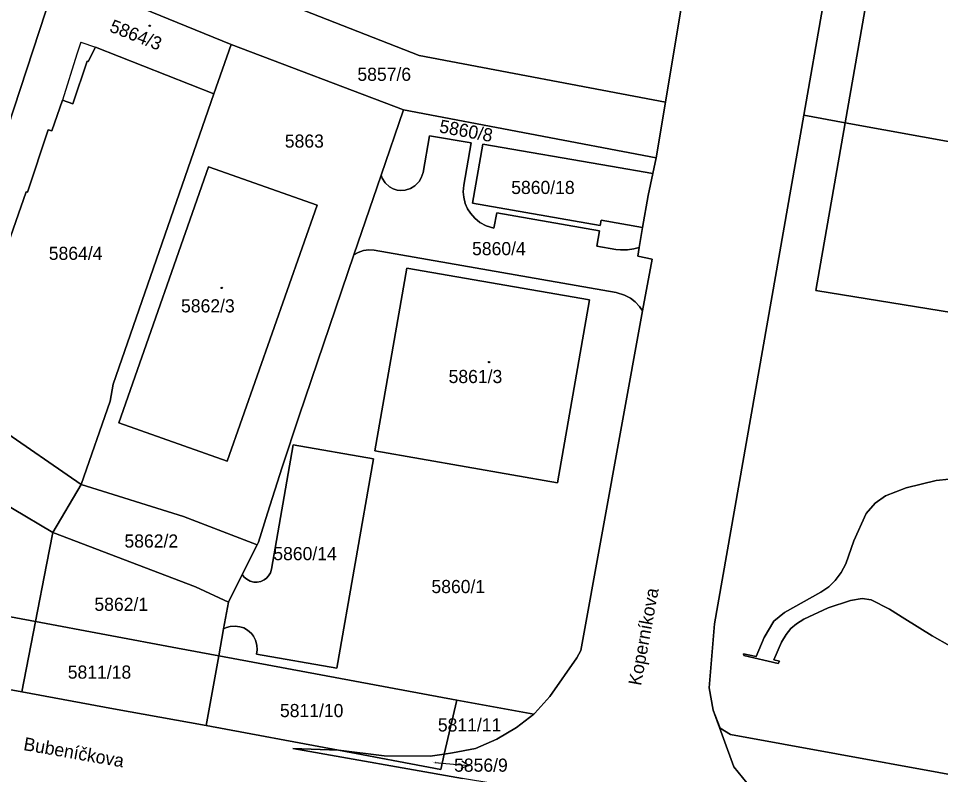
# Model space of a CAD drawing. Extents: x -596233 to -595156, y -1161235 to -1159375.
# Drawn here: x -595989.8 to -595870.4, y -1160310.2 to -1160212.3 of the extents above; entities that cross this region are included whole.
import ezdxf

# ---------------------------------------------------------------- set-up
doc = ezdxf.new("R2010")
doc.units = 0
for name, color, linetype in [('KN_CAR_KR', 7, 'Continuous'), ('KN_KULTURY', 7, 'Continuous'), ('KN_PARC_CIS_POM', 7, 'Continuous'), ('KN_PARC_CIS_POZ', 7, 'Continuous'), ('KN_PARC_CIS_STAV', 7, 'Continuous'), ('KN_PARC_PLOCHA', 7, 'Continuous'), ('KN_ULICE', 7, 'Continuous'), ('PARC_C_SIPKA', 7, 'Continuous'), ('parcely_l', 7, 'Continuous')]:
    doc.layers.add(name, color=color, linetype=linetype)

msp = doc.modelspace()

# ---------------------------------------------------------------- linework, layer by layer
at = {"layer": 'KN_CAR_KR'}
for points in [[(-595981.7, -1160215.37), (-595982.22, -1160216.9)], [(-595981.7, -1160215.37), (-595979.83, -1160216.01)], [(-595982.22, -1160216.9), (-595984.1, -1160222.88)]]:
    msp.add_lwpolyline(points, dxfattribs=at)
at = {"layer": 'KN_KULTURY'}
for centre, radius in [((-595972.78, -1160213.23), 0.09), ((-595972.78, -1160213.23), 0.0398), ((-595963.46, -1160247.18), 0.09), ((-595963.46, -1160247.18), 0.0398), ((-595928.85, -1160256.78), 0.09), ((-595928.85, -1160256.78), 0.0398)]:
    msp.add_circle(centre, radius, dxfattribs=at)
at = {"layer": 'KN_PARC_PLOCHA'}
for points in [[(-595857.66, -1160051.72), (-595877.38, -1160164.11), (-595878.23, -1160168.49), (-595888.1, -1160224.83), (-595899.66, -1160290.66), (-595900.36, -1160298.95), (-595899.82, -1160301.87), (-595897.14, -1160309.2), (-595893.79, -1160313.33)], [(-595932.29, -1160310.7), (-595954.28, -1160306.8), (-595948.33, -1160307.03), (-595935.11, -1160309.51), (-595934.66, -1160307.55), (-595933.6, -1160307.39), (-595930.62, -1160306.81), (-595927.83, -1160305.61), (-595925.29, -1160304.11), (-595923.04, -1160302.35), (-595922.9, -1160302.24), (-595920.99, -1160300.06), (-595917.48, -1160295.08), (-595916.98, -1160294.11), (-595908.96, -1160250.16), (-595907.74, -1160243.47), (-595909.56, -1160243.08), (-595909.4, -1160241.93), (-595909.25, -1160240.91), (-595908.97, -1160239.34), (-595908.24, -1160235.23), (-595907.63, -1160232.37), (-595907.2, -1160230.35), (-595906, -1160223.15), (-595899.41, -1160183.41)], [(-595856.88, -1160312.41), (-595897.56, -1160305.02), (-595898.9, -1160304.19), (-595899.82, -1160301.87), (-595900.36, -1160298.95), (-595899.66, -1160290.66), (-595888.1, -1160224.83), (-595882.74, -1160225.8), (-595886.54, -1160247.52), (-595808.82, -1160260.12)], [(-595869.19, -1160293.51), (-595871.47, -1160292.24), (-595875, -1160290.01), (-595877, -1160288.76), (-595879.36, -1160287.56), (-595880.52, -1160287.41), (-595882.05, -1160287.65), (-595884.94, -1160288.61), (-595888.07, -1160290.07), (-595889.03, -1160290.68), (-595889.77, -1160291.29), (-595890.35, -1160292.06), (-595890.97, -1160293.06), (-595891.95, -1160295.35), (-595891.24, -1160295.5), (-595891.39, -1160295.82), (-595895.85, -1160294.79), (-595895.88, -1160294.55), (-595894.24, -1160294.88), (-595893.24, -1160292.46), (-595891.95, -1160290.34), (-595890.58, -1160289.19), (-595885.9, -1160286.57), (-595884.85, -1160285.89), (-595884.01, -1160285.08), (-595883.24, -1160284.03), (-595882.63, -1160282.92), (-595881.6, -1160279.92), (-595879.99, -1160276.4), (-595878.83, -1160275.03), (-595877.49, -1160274.08), (-595874.85, -1160273.08), (-595870.96, -1160272.12), (-595867.58, -1160271.77)], [(-595867.58, -1160271.77), (-595870.96, -1160272.12), (-595874.85, -1160273.08), (-595877.49, -1160274.08), (-595878.83, -1160275.03), (-595879.99, -1160276.4), (-595881.6, -1160279.92), (-595882.63, -1160282.92), (-595883.24, -1160284.03), (-595884.01, -1160285.08), (-595884.85, -1160285.89), (-595885.9, -1160286.57), (-595890.58, -1160289.19), (-595891.95, -1160290.34), (-595893.24, -1160292.46), (-595894.24, -1160294.88), (-595895.88, -1160294.55), (-595895.85, -1160294.79), (-595891.39, -1160295.82), (-595891.24, -1160295.5), (-595891.95, -1160295.35), (-595890.97, -1160293.06), (-595890.35, -1160292.06), (-595889.77, -1160291.29), (-595889.03, -1160290.68), (-595888.07, -1160290.07), (-595884.94, -1160288.61), (-595882.05, -1160287.65), (-595880.52, -1160287.41), (-595879.36, -1160287.56), (-595877, -1160288.76), (-595875, -1160290.01), (-595871.47, -1160292.24), (-595869.19, -1160293.51)], [(-595998.06, -1160297.89), (-595989.35, -1160299.48), (-595977.49, -1160301.67), (-595965.5, -1160303.82), (-595948.33, -1160307.03), (-595954.28, -1160306.8), (-595932.29, -1160310.7)]]:
    msp.add_lwpolyline(points, dxfattribs=at)
for points in [[(-595916.51, -1160138.37), (-595919.95, -1160137.79), (-595922.79, -1160153.92), (-595918.06, -1160154.75), (-595918.48, -1160157.11), (-595940.47, -1160153.25), (-595942.66, -1160165.74), (-595900.62, -1160173.11), (-595898.45, -1160160.63), (-595895.94, -1160164.2), (-595898.68, -1160179.64), (-595899.41, -1160183.41), (-595906, -1160223.15), (-595937.9, -1160217.07), (-595976.84, -1160201.8), (-595966.1, -1160174.65), (-595948.65, -1160156.67), (-595923.48, -1160137.48), (-595919, -1160135.22)], [(-595872.2, -1160165.6), (-595882.74, -1160225.8), (-595888.1, -1160224.83), (-595878.23, -1160168.49), (-595877.38, -1160164.11)], [(-595790.17, -1160181.34), (-595797.64, -1160222.75), (-595799.24, -1160232.58), (-595801.19, -1160240.56), (-595882.74, -1160225.8), (-595872.2, -1160165.6), (-595866.95, -1160167.11)], [(-595984.66, -1160206.41), (-595993.67, -1160233.87), (-596004.87, -1160230.11), (-596005.12, -1160230.87), (-596017.08, -1160227.46), (-596007, -1160198.07)], [(-595906, -1160223.15), (-595907.2, -1160230.35), (-595939.94, -1160224.12), (-595962.25, -1160215.68), (-595979.53, -1160208.59), (-595976.84, -1160201.8), (-595937.9, -1160217.07)], [(-595979.53, -1160208.59), (-595962.25, -1160215.68), (-595964.5, -1160222.07), (-595979.83, -1160216.01), (-595980.76, -1160217.88), (-595980.91, -1160217.82), (-595982.73, -1160223.33), (-595984.1, -1160222.88), (-595985.48, -1160226.86), (-595985.96, -1160226.7), (-595988.6, -1160234.78), (-595988.78, -1160234.72), (-595991.46, -1160242.44), (-595991.08, -1160242.57), (-595997.43, -1160261.31), (-596002.59, -1160259.45), (-596001.82, -1160257.28), (-596001.59, -1160256.61), (-595996.9, -1160243.73), (-595993.67, -1160233.87), (-595984.66, -1160206.41)], [(-595939.94, -1160224.12), (-595942.83, -1160232.6), (-595946.34, -1160242.9), (-595953.44, -1160263.75), (-595955.62, -1160270.38), (-595957.54, -1160276.36), (-595958.71, -1160280.1), (-595958.89, -1160280.46), (-595968.41, -1160276.79), (-595981.69, -1160272.64), (-595977.93, -1160261.84), (-595977.53, -1160259.63), (-595964.5, -1160222.07), (-595962.25, -1160215.68)], [(-595964.5, -1160222.07), (-595977.53, -1160259.63), (-595977.93, -1160261.84), (-595981.69, -1160272.64), (-595992.48, -1160265.2), (-595995.16, -1160263.75), (-596002.59, -1160259.45), (-595997.43, -1160261.31), (-595991.08, -1160242.57), (-595991.46, -1160242.44), (-595988.78, -1160234.72), (-595988.6, -1160234.78), (-595985.96, -1160226.7), (-595985.48, -1160226.86), (-595984.1, -1160222.88), (-595982.73, -1160223.33), (-595980.91, -1160217.82), (-595980.76, -1160217.88), (-595979.83, -1160216.01)], [(-595907.2, -1160230.35), (-595907.63, -1160232.37), (-595913.11, -1160231.42), (-595929.64, -1160228.56), (-595930.99, -1160236.2), (-595914.45, -1160239.1), (-595914.33, -1160238.41), (-595908.97, -1160239.34), (-595909.25, -1160240.91), (-595909.4, -1160241.93), (-595910.1, -1160242.13), (-595910.91, -1160242.27), (-595911.83, -1160242.27), (-595912.44, -1160242.19), (-595914.91, -1160241.76), (-595914.56, -1160239.79), (-595927.86, -1160237.46), (-595928.21, -1160239.44), (-595929.24, -1160239.13), (-595930.04, -1160238.71), (-595930.71, -1160238.16), (-595931.26, -1160237.52), (-595931.63, -1160236.93), (-595931.93, -1160236.24), (-595932.12, -1160235.44), (-595932.18, -1160234.76), (-595932.11, -1160233.88), (-595931.15, -1160228.41), (-595936.57, -1160227.47), (-595937.4, -1160232.24), (-595937.62, -1160232.92), (-595937.91, -1160233.42), (-595938.46, -1160233.97), (-595939.02, -1160234.32), (-595939.7, -1160234.52), (-595940.28, -1160234.55), (-595940.73, -1160234.51), (-595941.27, -1160234.34), (-595941.74, -1160234.09), (-595942.32, -1160233.56), (-595942.69, -1160232.99), (-595942.83, -1160232.6), (-595939.94, -1160224.12)], [(-595801.19, -1160240.56), (-595802.75, -1160246.97), (-595808.82, -1160260.12), (-595886.54, -1160247.52), (-595882.74, -1160225.8)], [(-595909.4, -1160241.93), (-595909.56, -1160243.08), (-595907.74, -1160243.47), (-595908.96, -1160250.16), (-595909.36, -1160249.59), (-595909.93, -1160248.97), (-595910.52, -1160248.52), (-595911.3, -1160248.1), (-595912.4, -1160247.78), (-595943.74, -1160242.31), (-595944.41, -1160242.25), (-595945.09, -1160242.34), (-595945.81, -1160242.58), (-595946.34, -1160242.9), (-595942.83, -1160232.6), (-595942.69, -1160232.99), (-595942.32, -1160233.56), (-595941.74, -1160234.09), (-595941.27, -1160234.34), (-595940.73, -1160234.51), (-595940.28, -1160234.55), (-595939.7, -1160234.52), (-595939.02, -1160234.32), (-595938.46, -1160233.97), (-595937.91, -1160233.42), (-595937.62, -1160232.92), (-595937.4, -1160232.24), (-595936.57, -1160227.47), (-595931.15, -1160228.41), (-595932.11, -1160233.88), (-595932.18, -1160234.76), (-595932.12, -1160235.44), (-595931.93, -1160236.24), (-595931.63, -1160236.93), (-595931.26, -1160237.52), (-595930.71, -1160238.16), (-595930.04, -1160238.71), (-595929.24, -1160239.13), (-595928.21, -1160239.44), (-595927.86, -1160237.46), (-595914.56, -1160239.79), (-595914.91, -1160241.76), (-595912.44, -1160242.19), (-595911.83, -1160242.27), (-595910.91, -1160242.27), (-595910.1, -1160242.13)], [(-595907.63, -1160232.37), (-595908.24, -1160235.23), (-595908.97, -1160239.34), (-595914.33, -1160238.41), (-595914.45, -1160239.1), (-595930.99, -1160236.2), (-595929.64, -1160228.56), (-595913.11, -1160231.42)], [(-595951.11, -1160236.46), (-595962.75, -1160269.6), (-595976.79, -1160264.66), (-595965.16, -1160231.51)], [(-595951.11, -1160236.46), (-595965.16, -1160231.51), (-595976.79, -1160264.66), (-595962.75, -1160269.6)], [(-595908.96, -1160250.16), (-595916.98, -1160294.11), (-595917.48, -1160295.08), (-595920.99, -1160300.06), (-595922.9, -1160302.24), (-595923.04, -1160302.35), (-595933.03, -1160300.55), (-595963.86, -1160294.83), (-595963.22, -1160291.32), (-595962.85, -1160291.15), (-595962.36, -1160291.01), (-595961.74, -1160290.96), (-595961.11, -1160291.04), (-595960.62, -1160291.21), (-595960.12, -1160291.49), (-595959.62, -1160291.93), (-595959.36, -1160292.27), (-595959.1, -1160292.77), (-595958.91, -1160293.44), (-595958.88, -1160294.05), (-595958.96, -1160294.62), (-595948.57, -1160296.43), (-595943.83, -1160269.29), (-595954.22, -1160267.48), (-595957.03, -1160283.59), (-595957.17, -1160284.05), (-595957.39, -1160284.44), (-595957.67, -1160284.75), (-595957.98, -1160284.98), (-595958.39, -1160285.17), (-595958.87, -1160285.27), (-595959.3, -1160285.26), (-595959.77, -1160285.13), (-595960.22, -1160284.9), (-595960.54, -1160284.61), (-595960.8, -1160284.27), (-595958.89, -1160280.46), (-595958.71, -1160280.1), (-595957.54, -1160276.36), (-595955.62, -1160270.38), (-595953.44, -1160263.75), (-595946.34, -1160242.9), (-595945.81, -1160242.58), (-595945.09, -1160242.34), (-595944.41, -1160242.25), (-595943.74, -1160242.31), (-595912.4, -1160247.78), (-595911.3, -1160248.1), (-595910.52, -1160248.52), (-595909.93, -1160248.97), (-595909.36, -1160249.59)], [(-595915.86, -1160248.74), (-595919.98, -1160272.4), (-595943.64, -1160268.27), (-595939.51, -1160244.62)], [(-595915.86, -1160248.74), (-595939.51, -1160244.62), (-595943.64, -1160268.27), (-595919.98, -1160272.4)], [(-595981.69, -1160272.64), (-595985.36, -1160278.85), (-595995.83, -1160272.62), (-595998.26, -1160271.1), (-596001.23, -1160268.31), (-596004.74, -1160266.09), (-596002.59, -1160259.45), (-595995.16, -1160263.75), (-595992.48, -1160265.2)], [(-595985.36, -1160278.85), (-595986.17, -1160283.02), (-595987.59, -1160290.39), (-595999, -1160288.25), (-596008.79, -1160286.24), (-596011.22, -1160285.75), (-596010.11, -1160282.62), (-596005.47, -1160268.36), (-596004.74, -1160266.09), (-596001.23, -1160268.31), (-595998.26, -1160271.1), (-595995.83, -1160272.62)], [(-595963.22, -1160291.32), (-595962.59, -1160287.85), (-595960.8, -1160284.27), (-595960.54, -1160284.61), (-595960.22, -1160284.9), (-595959.77, -1160285.13), (-595959.3, -1160285.26), (-595958.87, -1160285.27), (-595958.39, -1160285.17), (-595957.98, -1160284.98), (-595957.67, -1160284.75), (-595957.39, -1160284.44), (-595957.17, -1160284.05), (-595957.03, -1160283.59), (-595954.22, -1160267.48), (-595943.83, -1160269.29), (-595948.57, -1160296.43), (-595958.96, -1160294.62), (-595958.88, -1160294.05), (-595958.91, -1160293.44), (-595959.1, -1160292.77), (-595959.36, -1160292.27), (-595959.62, -1160291.93), (-595960.12, -1160291.49), (-595960.62, -1160291.21), (-595961.11, -1160291.04), (-595961.74, -1160290.96), (-595962.36, -1160291.01), (-595962.85, -1160291.15)], [(-595958.89, -1160280.46), (-595960.8, -1160284.27), (-595962.59, -1160287.85), (-595966.88, -1160285.88), (-595985.36, -1160278.85), (-595981.69, -1160272.64), (-595968.41, -1160276.79)], [(-595962.59, -1160287.85), (-595963.22, -1160291.32), (-595963.86, -1160294.83), (-595969.2, -1160293.84), (-595987.59, -1160290.39), (-595986.17, -1160283.02), (-595985.36, -1160278.85), (-595966.88, -1160285.88)], [(-595987.59, -1160290.39), (-595989.35, -1160299.48), (-595998.06, -1160297.89), (-596009.46, -1160296.06), (-596014.5, -1160295.04), (-596011.22, -1160285.75), (-596008.79, -1160286.24), (-595999, -1160288.25)], [(-595963.86, -1160294.83), (-595965.5, -1160303.82), (-595977.49, -1160301.67), (-595989.35, -1160299.48), (-595987.59, -1160290.39), (-595969.2, -1160293.84)], [(-595933.03, -1160300.55), (-595934.66, -1160307.55), (-595936.47, -1160307.82), (-595942.42, -1160307.75), (-595948.33, -1160307.03), (-595965.5, -1160303.82), (-595963.86, -1160294.83)], [(-595923.04, -1160302.35), (-595925.29, -1160304.11), (-595927.83, -1160305.61), (-595930.62, -1160306.81), (-595933.6, -1160307.39), (-595934.66, -1160307.55), (-595933.03, -1160300.55)], [(-595856.88, -1160312.41), (-595846.61, -1160314), (-595855.33, -1160319.77), (-595856.06, -1160324.13), (-595857.25, -1160323.9), (-595881.96, -1160319.22), (-595889.39, -1160316.85), (-595893.79, -1160313.33), (-595897.14, -1160309.2), (-595899.82, -1160301.87), (-595898.9, -1160304.19), (-595897.56, -1160305.02)], [(-595934.66, -1160307.55), (-595935.11, -1160309.51), (-595948.33, -1160307.03), (-595942.42, -1160307.75), (-595936.47, -1160307.82)]]:
    msp.add_lwpolyline(points, close=True, dxfattribs=at)
at = {"layer": 'PARC_C_SIPKA'}
for points in [[(-595935.86, -1160308.61), (-595934.43, -1160308.74), (-595931.4428, -1160309.0171)], [(-595932.3924, -1160308.4269), (-595931.4428, -1160309.0171), (-595932.4847, -1160309.4226)]]:
    msp.add_lwpolyline(points, dxfattribs=at)
at = {"layer": 'parcely_l'}
for points in [[(-595906, -1160223.15), (-595899.41, -1160183.41), (-595898.68, -1160179.64), (-595895.94, -1160164.2)], [(-595877.38, -1160164.11), (-595878.23, -1160168.49), (-595888.1, -1160224.83)], [(-595872.2, -1160165.6), (-595882.74, -1160225.8)], [(-595906, -1160223.15), (-595937.9, -1160217.07), (-595976.84, -1160201.8)], [(-595984.66, -1160206.41), (-595993.67, -1160233.87)], [(-595979.53, -1160208.59), (-595962.25, -1160215.68)], [(-595964.5, -1160222.07), (-595962.25, -1160215.68)], [(-595962.25, -1160215.68), (-595939.94, -1160224.12)], [(-596002.59, -1160259.45), (-595997.43, -1160261.31), (-595991.08, -1160242.57), (-595991.46, -1160242.44), (-595988.78, -1160234.72), (-595988.6, -1160234.78), (-595985.96, -1160226.7), (-595985.48, -1160226.86), (-595984.1, -1160222.88), (-595982.73, -1160223.33), (-595980.91, -1160217.82), (-595980.76, -1160217.88), (-595979.83, -1160216.01), (-595964.5, -1160222.07)], [(-595964.5, -1160222.07), (-595977.53, -1160259.63), (-595977.93, -1160261.84), (-595981.69, -1160272.64)], [(-595939.94, -1160224.12), (-595942.83, -1160232.6)], [(-595907.2, -1160230.35), (-595939.94, -1160224.12)], [(-595907.2, -1160230.35), (-595906, -1160223.15)], [(-595888.1, -1160224.83), (-595899.66, -1160290.66), (-595900.36, -1160298.95), (-595899.82, -1160301.87)], [(-595888.1, -1160224.83), (-595882.74, -1160225.8)], [(-595882.74, -1160225.8), (-595886.54, -1160247.52), (-595808.82, -1160260.12)], [(-595882.74, -1160225.8), (-595801.19, -1160240.56)], [(-595942.83, -1160232.6), (-595942.69, -1160232.99), (-595942.32, -1160233.56), (-595941.74, -1160234.09), (-595941.27, -1160234.34), (-595940.73, -1160234.51), (-595940.28, -1160234.55), (-595939.7, -1160234.52), (-595939.02, -1160234.32), (-595938.46, -1160233.97), (-595937.91, -1160233.42), (-595937.62, -1160232.92), (-595937.4, -1160232.24), (-595936.57, -1160227.47), (-595931.15, -1160228.41), (-595932.11, -1160233.88), (-595932.18, -1160234.76), (-595932.12, -1160235.44), (-595931.93, -1160236.24), (-595931.63, -1160236.93), (-595931.26, -1160237.52), (-595930.71, -1160238.16), (-595930.04, -1160238.71), (-595929.24, -1160239.13), (-595928.21, -1160239.44), (-595927.86, -1160237.46), (-595914.56, -1160239.79), (-595914.91, -1160241.76), (-595912.44, -1160242.19), (-595911.83, -1160242.27), (-595910.91, -1160242.27), (-595910.1, -1160242.13), (-595909.4, -1160241.93)], [(-595908.97, -1160239.34), (-595914.33, -1160238.41), (-595914.45, -1160239.1), (-595930.99, -1160236.2), (-595929.64, -1160228.56), (-595913.11, -1160231.42), (-595907.63, -1160232.37)], [(-595907.63, -1160232.37), (-595907.2, -1160230.35)], [(-595951.11, -1160236.46), (-595965.16, -1160231.51), (-595976.79, -1160264.66), (-595962.75, -1160269.6), (-595951.11, -1160236.46)], [(-595907.63, -1160232.37), (-595908.24, -1160235.23), (-595908.97, -1160239.34)], [(-595942.83, -1160232.6), (-595946.34, -1160242.9)], [(-595909.4, -1160241.93), (-595909.25, -1160240.91), (-595908.97, -1160239.34)], [(-595908.96, -1160250.16), (-595907.74, -1160243.47), (-595909.56, -1160243.08), (-595909.4, -1160241.93)], [(-595946.34, -1160242.9), (-595953.44, -1160263.75), (-595955.62, -1160270.38), (-595957.54, -1160276.36), (-595958.71, -1160280.1), (-595958.89, -1160280.46)], [(-595908.96, -1160250.16), (-595909.36, -1160249.59), (-595909.93, -1160248.97), (-595910.52, -1160248.52), (-595911.3, -1160248.1), (-595912.4, -1160247.78), (-595943.74, -1160242.31), (-595944.41, -1160242.25), (-595945.09, -1160242.34), (-595945.81, -1160242.58), (-595946.34, -1160242.9)], [(-595915.86, -1160248.74), (-595939.51, -1160244.62), (-595943.64, -1160268.27), (-595919.98, -1160272.4), (-595915.86, -1160248.74)], [(-595923.04, -1160302.35), (-595922.9, -1160302.24), (-595920.99, -1160300.06), (-595917.48, -1160295.08), (-595916.98, -1160294.11), (-595908.96, -1160250.16)], [(-595981.69, -1160272.64), (-595992.48, -1160265.2), (-595995.16, -1160263.75), (-596002.59, -1160259.45)], [(-596004.74, -1160266.09), (-596001.23, -1160268.31), (-595998.26, -1160271.1), (-595995.83, -1160272.62), (-595985.36, -1160278.85)], [(-595963.22, -1160291.32), (-595962.85, -1160291.15), (-595962.36, -1160291.01), (-595961.74, -1160290.96), (-595961.11, -1160291.04), (-595960.62, -1160291.21), (-595960.12, -1160291.49), (-595959.62, -1160291.93), (-595959.36, -1160292.27), (-595959.1, -1160292.77), (-595958.91, -1160293.44), (-595958.88, -1160294.05), (-595958.96, -1160294.62), (-595948.57, -1160296.43), (-595943.83, -1160269.29), (-595954.22, -1160267.48), (-595957.03, -1160283.59), (-595957.17, -1160284.05), (-595957.39, -1160284.44), (-595957.67, -1160284.75), (-595957.98, -1160284.98), (-595958.39, -1160285.17), (-595958.87, -1160285.27), (-595959.3, -1160285.26), (-595959.77, -1160285.13), (-595960.22, -1160284.9), (-595960.54, -1160284.61), (-595960.8, -1160284.27)], [(-595867.58, -1160271.77), (-595870.96, -1160272.12), (-595874.85, -1160273.08), (-595877.49, -1160274.08), (-595878.83, -1160275.03), (-595879.99, -1160276.4), (-595881.6, -1160279.92), (-595882.63, -1160282.92), (-595883.24, -1160284.03), (-595884.01, -1160285.08), (-595884.85, -1160285.89), (-595885.9, -1160286.57), (-595890.58, -1160289.19), (-595891.95, -1160290.34), (-595893.24, -1160292.46), (-595894.24, -1160294.88), (-595895.88, -1160294.55), (-595895.85, -1160294.79), (-595891.39, -1160295.82), (-595891.24, -1160295.5), (-595891.95, -1160295.35), (-595890.97, -1160293.06), (-595890.35, -1160292.06), (-595889.77, -1160291.29), (-595889.03, -1160290.68), (-595888.07, -1160290.07), (-595884.94, -1160288.61), (-595882.05, -1160287.65), (-595880.52, -1160287.41), (-595879.36, -1160287.56), (-595877, -1160288.76), (-595875, -1160290.01), (-595871.47, -1160292.24), (-595869.19, -1160293.51)], [(-595985.36, -1160278.85), (-595981.69, -1160272.64)], [(-595958.89, -1160280.46), (-595968.41, -1160276.79), (-595981.69, -1160272.64)], [(-595985.36, -1160278.85), (-595986.17, -1160283.02), (-595987.59, -1160290.39)], [(-595962.59, -1160287.85), (-595966.88, -1160285.88), (-595985.36, -1160278.85)], [(-595958.89, -1160280.46), (-595960.8, -1160284.27)], [(-595960.8, -1160284.27), (-595962.59, -1160287.85)], [(-595987.59, -1160290.39), (-595999, -1160288.25), (-596008.79, -1160286.24), (-596011.22, -1160285.75)], [(-595962.59, -1160287.85), (-595963.22, -1160291.32)], [(-595989.35, -1160299.48), (-595987.59, -1160290.39)], [(-595963.86, -1160294.83), (-595969.2, -1160293.84), (-595987.59, -1160290.39)], [(-595963.22, -1160291.32), (-595963.86, -1160294.83)], [(-596014.5, -1160295.04), (-596009.46, -1160296.06), (-595998.06, -1160297.89), (-595989.35, -1160299.48)], [(-595963.86, -1160294.83), (-595965.5, -1160303.82)], [(-595933.03, -1160300.55), (-595963.86, -1160294.83)], [(-595989.35, -1160299.48), (-595977.49, -1160301.67), (-595965.5, -1160303.82)], [(-595933.03, -1160300.55), (-595934.66, -1160307.55)], [(-595923.04, -1160302.35), (-595933.03, -1160300.55)], [(-595934.66, -1160307.55), (-595933.6, -1160307.39), (-595930.62, -1160306.81), (-595927.83, -1160305.61), (-595925.29, -1160304.11), (-595923.04, -1160302.35)], [(-595899.82, -1160301.87), (-595897.14, -1160309.2), (-595893.79, -1160313.33), (-595889.39, -1160316.85), (-595881.96, -1160319.22)], [(-595856.88, -1160312.41), (-595897.56, -1160305.02), (-595898.9, -1160304.19), (-595899.82, -1160301.87)], [(-595965.5, -1160303.82), (-595948.33, -1160307.03)], [(-595881.96, -1160319.22), (-595900.6, -1160315.93), (-595932.29, -1160310.7), (-595954.28, -1160306.8), (-595948.33, -1160307.03)], [(-595948.33, -1160307.03), (-595935.11, -1160309.51), (-595934.66, -1160307.55)], [(-595948.33, -1160307.03), (-595942.42, -1160307.75), (-595936.47, -1160307.82), (-595934.66, -1160307.55)]]:
    msp.add_lwpolyline(points, dxfattribs=at)

# ---------------------------------------------------------------- texts
at = {"layer": 'KN_PARC_CIS_POM'}
msp.add_text('5856/9', height=0.1, dxfattribs=at).set_placement((-595936.1433, -1160308.61))
at = {"layer": 'KN_PARC_CIS_POZ'}
for s, p in [('5857/6', (-595945.8966, -1160220.37)), ('5863', (-595955.2966, -1160229.02)), ('5860/18', (-595925.9766, -1160235.02)), ('5864/4', (-595985.8666, -1160243.55)), ('5860/4', (-595931.0466, -1160242.94)), ('5862/2', (-595976.0666, -1160280.8)), ('5860/14', (-595956.7866, -1160282.43)), ('5860/1', (-595936.3066, -1160286.69)), ('5862/1', (-595979.9566, -1160288.99)), ('5811/18', (-595983.4066, -1160297.77)), ('5811/10', (-595955.9266, -1160302.75)), ('5811/11', (-595935.4766, -1160304.61)), ('5856/9', (-595933.3766, -1160309.82))]:
    msp.add_text(s, height=1.7, dxfattribs=at).set_placement(p)
msp.add_text('5860/8', height=1.7, rotation=349.550255, dxfattribs=at).set_placement((-595935.3867, -1160227.0364))
at = {"layer": 'KN_PARC_CIS_STAV'}
msp.add_text('5864/3', height=1.7, rotation=338.804441, dxfattribs=at).set_placement((-595978.1308, -1160213.9485))
for s, p in [('5862/3', (-595968.7366, -1160250.35)), ('5861/3', (-595934.0866, -1160259.5))]:
    msp.add_text(s, height=1.7, dxfattribs=at).set_placement(p)
at = {"layer": 'KN_ULICE'}
for s, rotation, p in [('Koperníkova', 79.640837, (-595909.1642, -1160298.7516)), ('Bubeníčkova', 350.067205, (-595989.2307, -1160307.0061))]:
    msp.add_text(s, height=1.7, rotation=rotation, dxfattribs=at).set_placement(p)

doc.saveas('drawing.dxf')
